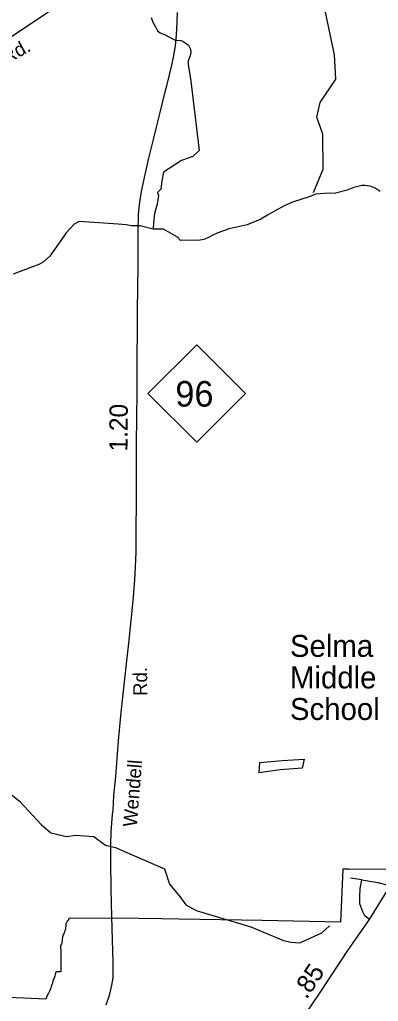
# Model space of a CAD drawing. Extents: x 2082433 to 2279600, y 546599 to 755198.
# Drawn here: x 2212827 to 2215277, y 653851 to 660561 of the extents above; entities that cross this region are included whole.
import ezdxf

# ---------------------------------------------------------------- set-up
doc = ezdxf.new("R2010")
doc.units = 0
for name, color, linetype in [('Exist Boundary Political City Limit New', 7, 'Continuous'), ('Exist Cultural Educational Facility Middle Label', 7, 'Continuous'), ('Exist Hydrographic Creek Single Shore', 7, 'Continuous'), ('Exist Hydrographic Misc Water Feature', 7, 'Continuous'), ('Exist Road Non-System Type 51', 7, 'Continuous'), ('Exist Road Primary NC Attributed', 7, 'Continuous'), ('Exist Road Primary NC Label', 7, 'Continuous'), ('Exist Road Primary NC Service Mileage Hundredths English Label', 7, 'Continuous'), ('Exist Road Primary NC Shield CELL', 7, 'Continuous'), ('Exist Road Primary NC Shield Number Label', 7, 'Continuous'), ('Exist Road Primary US Attributed', 7, 'Continuous'), ('Exist Road Primary US Mileage Hundredths English Label', 7, 'Continuous'), ('Exist Road Secondary Type 51 Attributed', 7, 'Continuous'), ('Exist Road Secondary Type 51 Label', 7, 'Continuous'), ('Map Preparation Boundary City Limit Buffer Line', 7, 'Continuous')]:
    doc.layers.add(name, color=color, linetype=linetype)

msp = doc.modelspace()

# ---------------------------------------------------------------- linework, layer by layer
at = {"layer": 'Exist Boundary Political City Limit New'}
for points in [[(2215335.8, 654751.2), (2215077.5, 654753.9), (2215034.8, 654755), (2215018, 654392.9), (2214483.5, 654403.2), (2213916.2, 654412.4), (2213796.8, 654414.3), (2213489.5, 654419.2), (2213429.2, 654417.9), (2213162.5, 654419.4), (2213164, 654417.8), (2213162.8, 654414), (2213161, 654409.2), (2213157.2, 654404.8), (2213153.5, 654400.8), (2213151.5, 654398.6), (2213148.5, 654392.7), (2213146.8, 654388.5), (2213145.5, 654384.9), (2213143.5, 654378), (2213143, 654374.9), (2213142.2, 654366.8), (2213141.8, 654361.6), (2213141, 654356.4), (2213140.5, 654349.9), (2213139.2, 654341.1), (2213137.8, 654336.7), (2213136.5, 654330.8), (2213131.8, 654321), (2213130.2, 654317.8), (2213127.8, 654311.8), (2213125, 654304.9), (2213122.5, 654299.4), (2213120.5, 654292.6), (2213119.8, 654286.7), (2213118.2, 654278.2), (2213118, 654276.2), (2213117.5, 654270.1), (2213116.2, 654260.2), (2213115.8, 654257.4), (2213114.8, 654247.6), (2213112.2, 654242.1), (2213109.2, 654236.2), (2213106.8, 654230.8), (2213105, 654224.6), (2213105.2, 654217.4), (2213105.8, 654213.1), (2213107.2, 654206.9), (2213108.2, 654202.7), (2213108.8, 654199.1), (2213108.5, 654195.1), (2213108.8, 654138.5), (2213107.5, 654056.6), (2213107.5, 654053.9), (2213104, 654053.9), (2213075, 654053.8), (2213072.8, 654044.8), (2213069.2, 654033), (2213066.8, 654024.2), (2213064.5, 654017.1), (2213061.8, 654009.6), (2213058.8, 654002.2), (2213056, 653995.5), (2213053.5, 653988.8), (2213051, 653980.4), (2213048.8, 653971.8), (2213047, 653964.8), (2213045, 653958.9), (2213042.5, 653951.6), (2213039.5, 653943.9), (2213037.2, 653937.6), (2213035, 653931.6), (2213032.5, 653925.4), (2213030, 653919.7), (2213027.5, 653914.1), (2213025.2, 653910.1), (2213022.5, 653905.2), (2213019.2, 653898.8), (2213016, 653891.6), (2213013.2, 653884.5)], [(2213013.2, 653884.5), (2213011, 653877.7), (2213008.8, 653871), (2213006.8, 653866.3), (2212651.5, 653881.9)]]:
    msp.add_lwpolyline(points, dxfattribs=at)
at = {"layer": 'Exist Hydrographic Creek Single Shore'}
for points in [[(2214834.1, 659379.2), (2214900.1, 659538.6), (2214898.1, 659778), (2214856, 659893.7), (2214880, 659994.9), (2214987.1, 660153.5), (2214978, 660320.9), (2214788.2, 661220.2), (2214678, 661425.8), (2214593.1, 661667), (2214442, 661925.9), (2214349.1, 662032.8), (2214140, 662164.9), (2214147.2, 662371.5), (2214255, 662490.6), (2214487.1, 662623.7), (2214727.1, 662818.9), (2214925.1, 663051), (2214991.2, 663236.6)], [(2213725, 660575.5), (2213737.1, 660543.7), (2213754.5, 660512.8), (2213769.4, 660484.1), (2213786.1, 660470.7), (2213811, 660461), (2213889.5, 660421.6), (2213928.6, 660419), (2213941.5, 660415.1), (2213979.3, 660385.9), (2213994.1, 660358.6), (2213996.5, 660339), (2213991.3, 660314.1), (2213978.5, 660280), (2213978.7, 660252.4), (2213986.9, 660200.5), (2213997.4, 660140.5), (2214053, 659667.3), (2214009, 659625.2), (2213932.4, 659598.4), (2213808.9, 659518.9), (2213797.4, 659460.5), (2213790.5, 659403.2), (2213768.5, 659379.3), (2213774.9, 659360), (2213765.3, 659299.7), (2213749, 659235.5), (2213741.4, 659172.3), (2213738.5, 659130.2)], [(2215289.8, 659387.7), (2215256, 659409.4), (2215221.7, 659423.2), (2215185.4, 659427), (2215163.7, 659426.6), (2215137.7, 659420.4), (2215109.8, 659414.5), (2215063.9, 659396.3), (2214984.3, 659375.4), (2214908.4, 659373.1), (2214848.5, 659368.8), (2214810.4, 659352.2)], [(2214810.4, 659352.2), (2214690.7, 659313.5), (2214633, 659289.4), (2214567.4, 659252.6), (2214519.4, 659224.6), (2214473.7, 659198.2), (2214380.2, 659159.6), (2214300.2, 659140.8), (2214255.9, 659130.5), (2214226.2, 659120.4), (2214180.5, 659104.2), (2214142.8, 659085.9), (2214120.6, 659073.8), (2214092.7, 659061.5), (2214074.7, 659055.3), (2214056.8, 659053.5), (2213925, 659052.3), (2213905.1, 659074.7), (2213809.4, 659130.2), (2213738.5, 659130.2)], [(2213738.5, 659130.2), (2213650.2, 659152.6), (2213591, 659152.2), (2213554.7, 659159.9), (2213499.1, 659162.8), (2213234.2, 659181.8), (2213198.5, 659163.2), (2213145, 659104.8), (2213061.5, 658984.3), (2213032, 658944.2), (2212988.3, 658904.2), (2212952.4, 658885.6), (2212914.7, 658871.4), (2212783.1, 658820.8)], [(2212539.8, 655559.8), (2212625.2, 655450.7), (2212708.9, 655323.8), (2212764.8, 655270.5), (2212825.7, 655219.7), (2212889.1, 655151.2), (2212972.9, 655059.8), (2213038.9, 655004)], [(2213038.9, 655004), (2213146.7, 654978.6), (2213207.7, 654986.2), (2213334.5, 654978.6), (2213413.2, 654917.7), (2213481.8, 654902.5), (2213542.7, 654874.6), (2213816.8, 654757.8), (2213849.8, 654651.2), (2213920.8, 654567.5), (2213961.4, 654511.6), (2214032.5, 654471), (2214406.8, 654359.4), (2214630.2, 654268), (2214680.9, 654255.3), (2214741.8, 654250.2), (2214890.3, 654318.8), (2214943.6, 654367)]]:
    msp.add_lwpolyline(points, dxfattribs=at)
at = {"layer": 'Exist Hydrographic Misc Water Feature'}
msp.add_lwpolyline([(2214462, 655413.6), (2214467.4, 655483.7), (2214619.5, 655496.8), (2214771, 655505.6), (2214757.5, 655445.6), (2214607.4, 655434.6), (2214462, 655413.6)], dxfattribs=at)
at = {"layer": 'Exist Road Non-System Type 51'}
msp.add_line((2215163.6, 654681.3), (2215086.1, 654693.5), dxfattribs=at)
for points in [[(2215216.6, 654410.8), (2215184, 654436.6), (2215170.4, 654462.5), (2215151.4, 654516.8), (2215150, 654564.4), (2215154.1, 654621.5), (2215163.6, 654681.3)], [(2215163.6, 654681.3), (2215273.7, 654662.3), (2215326.7, 654650), (2215349.8, 654643.2), (2215372.9, 654634.4)]]:
    msp.add_lwpolyline(points, dxfattribs=at)
at = {"layer": 'Exist Road Primary NC Attributed'}
msp.add_lwpolyline([(2213417.8, 653827.7), (2213442.6, 653899.5), (2213457.2, 653962.1), (2213465.4, 654011.2), (2213466.7, 654119.8), (2213462.3, 654271.3), (2213457.2, 654431), (2213455.2, 654519.1), (2213453.1, 654619.9), (2213450.1, 654806.5), (2213449.1, 654917.9), (2213453.1, 655010.5), (2213460.6, 655127.4), (2213464.7, 655158.5), (2213471.1, 655257.7), (2213483.7, 655388.1), (2213487.4, 655449.1), (2213502.7, 655631.7), (2213517.9, 655802.3), (2213533.9, 655952.6), (2213540, 656013.1), (2213561, 656198.5), (2213574.3, 656320.4), (2213589.2, 656453.9), (2213603.2, 656589.6), (2213614.1, 656732.6), (2213618.5, 656819.8), (2213622.2, 656922.9), (2213621.8, 656986.6), (2213623.5, 657073.1), (2213624.6, 657267), (2213624.6, 657382.1), (2213625.6, 657560.4), (2213626.2, 657659.5), (2213627.9, 657844.5), (2213629, 658012.6), (2213629.6, 658177.4), (2213630.3, 658241.1), (2213632.6, 658448.3), (2213632, 658550.4), (2213634.3, 658748.7), (2213635.7, 658856.6), (2213635.7, 658989.4), (2213635.7, 659128), (2213639.4, 659213.2), (2213639.8, 659231.6), (2213648.2, 659314.1), (2213659.1, 659385.7), (2213683.5, 659503.2), (2213709.7, 659614.5), (2213740.9, 659742.6), (2213762, 659826.4), (2213785.1, 659917.3), (2213821.7, 660068.8), (2213833.6, 660117.8), (2213866.3, 660251.2), (2213878.2, 660305.6), (2213891.8, 660382.8), (2213896.9, 660427.1), (2213901.3, 660496), (2213905.4, 660610.4)], dxfattribs=at)
at = {"layer": 'Exist Road Primary NC Shield CELL'}
msp.add_lwpolyline([(2213703.5, 658006.1), (2214036.5, 658339.1), (2214369.5, 658006.1), (2214036.5, 657673.1)], close=True, dxfattribs=at)
at = {"layer": 'Exist Road Primary US Attributed'}
msp.add_lwpolyline([(2213859.5, 652384.4), (2214064.4, 652688.9), (2214259.2, 652980.8), (2214466, 653293), (2214516.1, 653374.2), (2214723, 653678.7), (2214879.7, 653912.2), (2215073.2, 654205.4), (2215216.6, 654410.8), (2215355.6, 654635.5), (2215583.6, 654974.2), (2215965.9, 655564.4), (2216077.6, 655728.1), (2216172.8, 655874.1), (2216262.2, 656002.4), (2216288.4, 656047), (2216323.6, 656093.2), (2216344.4, 656114.9)], dxfattribs=at)
at = {"layer": 'Exist Road Secondary Type 51 Attributed'}
msp.add_lwpolyline([(2213904.9, 661228.2), (2213576.4, 661004.9), (2213027.1, 660615.5), (2212640, 660358.3), (2212435, 660220.9), (2212283.8, 660119.8), (2212202.8, 660071.3), (2212045.8, 659972.5), (2211868.5, 659878.4), (2211585.6, 659731.6), (2211484.1, 659682.8), (2211389.3, 659633.4), (2211308.1, 659591.5), (2211216.1, 659545.5), (2211149.7, 659519.7), (2211082.1, 659495.4), (2210950.8, 659454.8), (2210809.5, 659424), (2209857.8, 659193.9), (2209081.1, 659009)], dxfattribs=at)
at = {"layer": 'Map Preparation Boundary City Limit Buffer Line'}
for points in [[(2215335.8, 654751.2), (2215077.5, 654753.9), (2215034.8, 654755), (2215018, 654392.9), (2214483.5, 654403.2), (2213916.2, 654412.4), (2213796.8, 654414.3), (2213489.5, 654419.2), (2213429.2, 654417.9), (2213162.5, 654419.4), (2213164, 654417.8), (2213162.8, 654414), (2213161, 654409.2), (2213157.2, 654404.8), (2213153.5, 654400.8), (2213151.5, 654398.6), (2213148.5, 654392.7), (2213146.8, 654388.5), (2213145.5, 654384.9), (2213143.5, 654378), (2213143, 654374.9), (2213142.2, 654366.8), (2213141.8, 654361.6), (2213141, 654356.4), (2213140.5, 654349.9), (2213139.2, 654341.1), (2213137.8, 654336.7), (2213136.5, 654330.8), (2213131.8, 654321), (2213130.2, 654317.8), (2213127.8, 654311.8), (2213125, 654304.9), (2213122.5, 654299.4), (2213120.5, 654292.6), (2213119.8, 654286.7), (2213118.2, 654278.2), (2213118, 654276.2), (2213117.5, 654270.1), (2213116.2, 654260.2), (2213115.8, 654257.4), (2213114.8, 654247.6), (2213112.2, 654242.1), (2213109.2, 654236.2), (2213106.8, 654230.8), (2213105, 654224.6), (2213105.2, 654217.4), (2213105.8, 654213.1), (2213107.2, 654206.9), (2213108.2, 654202.7), (2213108.8, 654199.1), (2213108.5, 654195.1), (2213108.8, 654138.5), (2213107.5, 654056.6), (2213107.5, 654053.9), (2213104, 654053.9), (2213075, 654053.8), (2213072.8, 654044.8), (2213069.2, 654033), (2213066.8, 654024.2), (2213064.5, 654017.1), (2213061.8, 654009.6), (2213058.8, 654002.2), (2213056, 653995.5), (2213053.5, 653988.8), (2213051, 653980.4), (2213048.8, 653971.8), (2213047, 653964.8), (2213045, 653958.9), (2213042.5, 653951.6), (2213039.5, 653943.9), (2213037.2, 653937.6), (2213035, 653931.6), (2213032.5, 653925.4), (2213030, 653919.7), (2213027.5, 653914.1), (2213025.2, 653910.1), (2213022.5, 653905.2), (2213019.2, 653898.8), (2213016, 653891.6), (2213013.2, 653884.5)], [(2213013.2, 653884.5), (2213011, 653877.7), (2213008.8, 653871), (2213006.8, 653866.3), (2212651.5, 653881.9)]]:
    msp.add_lwpolyline(points, dxfattribs=at)

# ---------------------------------------------------------------- texts
at = {"layer": 'Exist Cultural Educational Facility Middle Label'}
for s, p in [('Selma ', (2214673.4, 656205.7)), ('Middle', (2214673.4, 655990.1)), ('School', (2214673.4, 655774.5))]:
    msp.add_text(s, height=150, dxfattribs=at).set_placement(p)
at = {"layer": 'Exist Road Primary NC Label'}
for s, rotation, p in [('Rd.', 90.29024, (2213698.2, 655938.6)), ('Wendell', 85.42472, (2213627.4, 655040.6))]:
    msp.add_text(s, height=95, rotation=rotation, dxfattribs=at).set_placement(p)
at = {"layer": 'Exist Road Primary NC Service Mileage Hundredths English Label'}
msp.add_text('1.20', height=125, rotation=89.47422, dxfattribs=at).set_placement((2213563.3, 657608.9))
at = {"layer": 'Exist Road Primary NC Shield Number Label'}
msp.add_text('96', height=175, dxfattribs=at).set_placement((2213890.6, 657916.3))
at = {"layer": 'Exist Road Primary US Mileage Hundredths English Label'}
msp.add_text('.85', height=125, rotation=56.41098, dxfattribs=at).set_placement((2214786.6, 653860))
at = {"layer": 'Exist Road Secondary Type 51 Label'}
msp.add_text('Rd.', height=95, rotation=28.89582, dxfattribs=at).set_placement((2212737.9, 660255.8))

doc.saveas('drawing.dxf')
